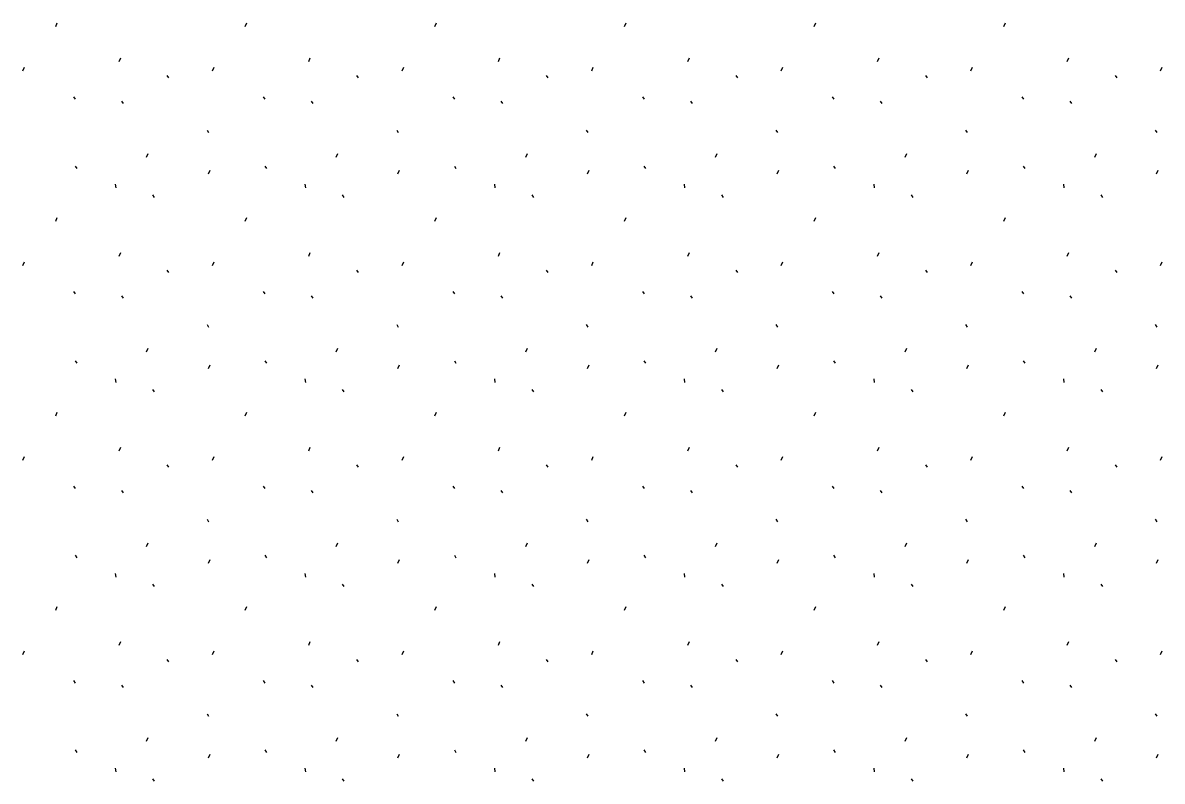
# Model space of a CAD drawing. Extents: x 419396 to 421519, y 4453567 to 4456767.
# Drawn here: x 420757.13 to 420806.96, y 4455664.62 to 4455697.78 of the extents above; entities that cross this region are included whole.
import ezdxf

# ---------------------------------------------------------------- set-up
doc = ezdxf.new("R2010")
doc.units = 0
doc.layers.add('Level 41', color=7, linetype='Continuous')

msp = doc.modelspace()

# ---------------------------------------------------------------- linework, layer by layer
at = {"layer": 'Level 41'}
for p, q in [((420758.567, 4455697.621), (420758.639, 4455697.781)), ((420766.86, 4455697.621), (420766.932, 4455697.781)), ((420775.153, 4455697.621), (420775.225, 4455697.781)), ((420783.446, 4455697.621), (420783.518, 4455697.781)), ((420791.739, 4455697.621), (420791.811, 4455697.781)), ((420800.032, 4455697.621), (420800.104, 4455697.781)), ((420761.339, 4455696.091), (420761.409, 4455696.251)), ((420769.632, 4455696.091), (420769.702, 4455696.251)), ((420777.925, 4455696.091), (420777.995, 4455696.251)), ((420786.218, 4455696.091), (420786.288, 4455696.251)), ((420794.511, 4455696.091), (420794.581, 4455696.251)), ((420802.804, 4455696.091), (420802.874, 4455696.251)), ((420757.129, 4455695.683), (420757.2, 4455695.843)), ((420765.422, 4455695.683), (420765.493, 4455695.843)), ((420773.715, 4455695.683), (420773.786, 4455695.843)), ((420782.008, 4455695.683), (420782.079, 4455695.843)), ((420790.301, 4455695.683), (420790.372, 4455695.843)), ((420798.594, 4455695.683), (420798.665, 4455695.843)), ((420806.887, 4455695.683), (420806.958, 4455695.843)), ((420763.434, 4455695.475), (420763.505, 4455695.369)), ((420771.727, 4455695.475), (420771.798, 4455695.369)), ((420780.02, 4455695.475), (420780.091, 4455695.369)), ((420788.313, 4455695.475), (420788.384, 4455695.369)), ((420796.606, 4455695.475), (420796.677, 4455695.369)), ((420804.899, 4455695.475), (420804.97, 4455695.369)), ((420759.349, 4455694.546), (420759.42, 4455694.439)), ((420761.448, 4455694.354), (420761.519, 4455694.247)), ((420767.642, 4455694.546), (420767.713, 4455694.439)), ((420769.741, 4455694.354), (420769.812, 4455694.247)), ((420775.935, 4455694.546), (420776.006, 4455694.439)), ((420778.034, 4455694.354), (420778.105, 4455694.247)), ((420784.228, 4455694.546), (420784.299, 4455694.439)), ((420786.327, 4455694.354), (420786.398, 4455694.247)), ((420792.521, 4455694.546), (420792.592, 4455694.439)), ((420794.62, 4455694.354), (420794.691, 4455694.247)), ((420800.814, 4455694.546), (420800.885, 4455694.439)), ((420802.913, 4455694.354), (420802.984, 4455694.247)), ((420765.186, 4455693.093), (420765.257, 4455692.986)), ((420773.479, 4455693.093), (420773.55, 4455692.986)), ((420781.772, 4455693.093), (420781.843, 4455692.986)), ((420790.065, 4455693.093), (420790.136, 4455692.986)), ((420798.358, 4455693.093), (420798.429, 4455692.986)), ((420806.651, 4455693.093), (420806.722, 4455692.986)), ((420762.545, 4455691.9), (420762.616, 4455692.059)), ((420770.838, 4455691.9), (420770.909, 4455692.059)), ((420779.131, 4455691.9), (420779.202, 4455692.059)), ((420787.424, 4455691.9), (420787.495, 4455692.059)), ((420795.717, 4455691.9), (420795.788, 4455692.059)), ((420804.01, 4455691.9), (420804.081, 4455692.059)), ((420759.416, 4455691.516), (420759.487, 4455691.409)), ((420765.244, 4455691.171), (420765.316, 4455691.331)), ((420767.709, 4455691.516), (420767.78, 4455691.409)), ((420773.537, 4455691.171), (420773.609, 4455691.331)), ((420776.002, 4455691.516), (420776.073, 4455691.409)), ((420781.83, 4455691.171), (420781.902, 4455691.331)), ((420784.295, 4455691.516), (420784.366, 4455691.409)), ((420790.123, 4455691.171), (420790.195, 4455691.331)), ((420792.588, 4455691.516), (420792.659, 4455691.409)), ((420798.416, 4455691.171), (420798.488, 4455691.331)), ((420800.881, 4455691.516), (420800.952, 4455691.409)), ((420806.709, 4455691.171), (420806.781, 4455691.331)), ((420761.174, 4455690.725), (420761.192, 4455690.565)), ((420762.804, 4455690.255), (420762.874, 4455690.148)), ((420769.467, 4455690.725), (420769.485, 4455690.565)), ((420771.097, 4455690.255), (420771.167, 4455690.148)), ((420777.76, 4455690.725), (420777.778, 4455690.565)), ((420779.39, 4455690.255), (420779.46, 4455690.148)), ((420786.053, 4455690.725), (420786.071, 4455690.565)), ((420787.683, 4455690.255), (420787.753, 4455690.148)), ((420794.346, 4455690.725), (420794.364, 4455690.565)), ((420795.976, 4455690.255), (420796.046, 4455690.148)), ((420802.639, 4455690.725), (420802.657, 4455690.565)), ((420804.269, 4455690.255), (420804.339, 4455690.148)), ((420758.567, 4455689.111), (420758.639, 4455689.271)), ((420766.86, 4455689.111), (420766.932, 4455689.271)), ((420775.153, 4455689.111), (420775.225, 4455689.271)), ((420783.446, 4455689.111), (420783.518, 4455689.271)), ((420791.739, 4455689.111), (420791.811, 4455689.271)), ((420800.032, 4455689.111), (420800.104, 4455689.271)), ((420757.129, 4455687.173), (420757.2, 4455687.333)), ((420761.339, 4455687.581), (420761.409, 4455687.741)), ((420765.422, 4455687.173), (420765.493, 4455687.333)), ((420769.632, 4455687.581), (420769.702, 4455687.741)), ((420773.715, 4455687.173), (420773.786, 4455687.333)), ((420777.925, 4455687.581), (420777.995, 4455687.741)), ((420782.008, 4455687.173), (420782.079, 4455687.333)), ((420786.218, 4455687.581), (420786.288, 4455687.741)), ((420790.301, 4455687.173), (420790.372, 4455687.333)), ((420794.511, 4455687.581), (420794.581, 4455687.741)), ((420798.594, 4455687.173), (420798.665, 4455687.333)), ((420802.804, 4455687.581), (420802.874, 4455687.741)), ((420806.887, 4455687.173), (420806.958, 4455687.333)), ((420763.434, 4455686.965), (420763.505, 4455686.859)), ((420771.727, 4455686.965), (420771.798, 4455686.859)), ((420780.02, 4455686.965), (420780.091, 4455686.859)), ((420788.313, 4455686.965), (420788.384, 4455686.859)), ((420796.606, 4455686.965), (420796.677, 4455686.859)), ((420804.899, 4455686.965), (420804.97, 4455686.859)), ((420759.349, 4455686.036), (420759.42, 4455685.929)), ((420761.448, 4455685.844), (420761.519, 4455685.737)), ((420767.642, 4455686.036), (420767.713, 4455685.929)), ((420769.741, 4455685.844), (420769.812, 4455685.737)), ((420775.935, 4455686.036), (420776.006, 4455685.929)), ((420778.034, 4455685.844), (420778.105, 4455685.737)), ((420784.228, 4455686.036), (420784.299, 4455685.929)), ((420786.327, 4455685.844), (420786.398, 4455685.737)), ((420792.521, 4455686.036), (420792.592, 4455685.929)), ((420794.62, 4455685.844), (420794.691, 4455685.737)), ((420800.814, 4455686.036), (420800.885, 4455685.929)), ((420802.913, 4455685.844), (420802.984, 4455685.737)), ((420765.186, 4455684.583), (420765.257, 4455684.476)), ((420773.479, 4455684.583), (420773.55, 4455684.476)), ((420781.772, 4455684.583), (420781.843, 4455684.476)), ((420790.065, 4455684.583), (420790.136, 4455684.476)), ((420798.358, 4455684.583), (420798.429, 4455684.476)), ((420806.651, 4455684.583), (420806.722, 4455684.476)), ((420762.545, 4455683.39), (420762.616, 4455683.549)), ((420770.838, 4455683.39), (420770.909, 4455683.549)), ((420779.131, 4455683.39), (420779.202, 4455683.549)), ((420787.424, 4455683.39), (420787.495, 4455683.549)), ((420795.717, 4455683.39), (420795.788, 4455683.549)), ((420804.01, 4455683.39), (420804.081, 4455683.549)), ((420759.416, 4455683.006), (420759.487, 4455682.899)), ((420765.244, 4455682.661), (420765.316, 4455682.821)), ((420767.709, 4455683.006), (420767.78, 4455682.899)), ((420773.537, 4455682.661), (420773.609, 4455682.821)), ((420776.002, 4455683.006), (420776.073, 4455682.899)), ((420781.83, 4455682.661), (420781.902, 4455682.821)), ((420784.295, 4455683.006), (420784.366, 4455682.899)), ((420790.123, 4455682.661), (420790.195, 4455682.821)), ((420792.588, 4455683.006), (420792.659, 4455682.899)), ((420798.416, 4455682.661), (420798.488, 4455682.821)), ((420800.881, 4455683.006), (420800.952, 4455682.899)), ((420806.709, 4455682.661), (420806.781, 4455682.821)), ((420761.174, 4455682.215), (420761.192, 4455682.055)), ((420769.467, 4455682.215), (420769.485, 4455682.055)), ((420777.76, 4455682.215), (420777.778, 4455682.055)), ((420786.053, 4455682.215), (420786.071, 4455682.055)), ((420794.346, 4455682.215), (420794.364, 4455682.055)), ((420802.639, 4455682.215), (420802.657, 4455682.055)), ((420762.804, 4455681.745), (420762.874, 4455681.638)), ((420771.097, 4455681.745), (420771.167, 4455681.638)), ((420779.39, 4455681.745), (420779.46, 4455681.638)), ((420787.683, 4455681.745), (420787.753, 4455681.638)), ((420795.976, 4455681.745), (420796.046, 4455681.638)), ((420804.269, 4455681.745), (420804.339, 4455681.638)), ((420758.567, 4455680.601), (420758.639, 4455680.761)), ((420766.86, 4455680.601), (420766.932, 4455680.761)), ((420775.153, 4455680.601), (420775.225, 4455680.761)), ((420783.446, 4455680.601), (420783.518, 4455680.761)), ((420791.739, 4455680.601), (420791.811, 4455680.761)), ((420800.032, 4455680.601), (420800.104, 4455680.761)), ((420757.129, 4455678.663), (420757.2, 4455678.823)), ((420761.339, 4455679.071), (420761.409, 4455679.231)), ((420765.422, 4455678.663), (420765.493, 4455678.823)), ((420769.632, 4455679.071), (420769.702, 4455679.231)), ((420773.715, 4455678.663), (420773.786, 4455678.823)), ((420777.925, 4455679.071), (420777.995, 4455679.231)), ((420782.008, 4455678.663), (420782.079, 4455678.823)), ((420786.218, 4455679.071), (420786.288, 4455679.231)), ((420790.301, 4455678.663), (420790.372, 4455678.823)), ((420794.511, 4455679.071), (420794.581, 4455679.231)), ((420798.594, 4455678.663), (420798.665, 4455678.823)), ((420802.804, 4455679.071), (420802.874, 4455679.231)), ((420806.887, 4455678.663), (420806.958, 4455678.823)), ((420763.434, 4455678.455), (420763.505, 4455678.349)), ((420771.727, 4455678.455), (420771.798, 4455678.349)), ((420780.02, 4455678.455), (420780.091, 4455678.349)), ((420788.313, 4455678.455), (420788.384, 4455678.349)), ((420796.606, 4455678.455), (420796.677, 4455678.349)), ((420804.899, 4455678.455), (420804.97, 4455678.349)), ((420759.349, 4455677.526), (420759.42, 4455677.419)), ((420761.448, 4455677.334), (420761.519, 4455677.227)), ((420767.642, 4455677.526), (420767.713, 4455677.419)), ((420769.741, 4455677.334), (420769.812, 4455677.227)), ((420775.935, 4455677.526), (420776.006, 4455677.419)), ((420778.034, 4455677.334), (420778.105, 4455677.227)), ((420784.228, 4455677.526), (420784.299, 4455677.419)), ((420786.327, 4455677.334), (420786.398, 4455677.227)), ((420792.521, 4455677.526), (420792.592, 4455677.419)), ((420794.62, 4455677.334), (420794.691, 4455677.227)), ((420800.814, 4455677.526), (420800.885, 4455677.419)), ((420802.913, 4455677.334), (420802.984, 4455677.227)), ((420765.186, 4455676.073), (420765.257, 4455675.966)), ((420773.479, 4455676.073), (420773.55, 4455675.966)), ((420781.772, 4455676.073), (420781.843, 4455675.966)), ((420790.065, 4455676.073), (420790.136, 4455675.966)), ((420798.358, 4455676.073), (420798.429, 4455675.966)), ((420806.651, 4455676.073), (420806.722, 4455675.966)), ((420762.545, 4455674.88), (420762.616, 4455675.039)), ((420770.838, 4455674.88), (420770.909, 4455675.039)), ((420779.131, 4455674.88), (420779.202, 4455675.039)), ((420787.424, 4455674.88), (420787.495, 4455675.039)), ((420795.717, 4455674.88), (420795.788, 4455675.039)), ((420804.01, 4455674.88), (420804.081, 4455675.039)), ((420759.416, 4455674.496), (420759.487, 4455674.389)), ((420765.244, 4455674.151), (420765.316, 4455674.311)), ((420767.709, 4455674.496), (420767.78, 4455674.389)), ((420773.537, 4455674.151), (420773.609, 4455674.311)), ((420776.002, 4455674.496), (420776.073, 4455674.389)), ((420781.83, 4455674.151), (420781.902, 4455674.311)), ((420784.295, 4455674.496), (420784.366, 4455674.389)), ((420790.123, 4455674.151), (420790.195, 4455674.311)), ((420792.588, 4455674.496), (420792.659, 4455674.389)), ((420798.416, 4455674.151), (420798.488, 4455674.311)), ((420800.881, 4455674.496), (420800.952, 4455674.389)), ((420806.709, 4455674.151), (420806.781, 4455674.311)), ((420761.174, 4455673.705), (420761.192, 4455673.545)), ((420769.467, 4455673.705), (420769.485, 4455673.545)), ((420777.76, 4455673.705), (420777.778, 4455673.545)), ((420786.053, 4455673.705), (420786.071, 4455673.545)), ((420794.346, 4455673.705), (420794.364, 4455673.545)), ((420802.639, 4455673.705), (420802.657, 4455673.545)), ((420762.804, 4455673.235), (420762.874, 4455673.128)), ((420771.097, 4455673.235), (420771.167, 4455673.128)), ((420779.39, 4455673.235), (420779.46, 4455673.128)), ((420787.683, 4455673.235), (420787.753, 4455673.128)), ((420795.976, 4455673.235), (420796.046, 4455673.128)), ((420804.269, 4455673.235), (420804.339, 4455673.128)), ((420758.567, 4455672.091), (420758.639, 4455672.251)), ((420766.86, 4455672.091), (420766.932, 4455672.251)), ((420775.153, 4455672.091), (420775.225, 4455672.251)), ((420783.446, 4455672.091), (420783.518, 4455672.251)), ((420791.739, 4455672.091), (420791.811, 4455672.251)), ((420800.032, 4455672.091), (420800.104, 4455672.251)), ((420757.129, 4455670.153), (420757.2, 4455670.313)), ((420761.339, 4455670.561), (420761.409, 4455670.721)), ((420765.422, 4455670.153), (420765.493, 4455670.313)), ((420769.632, 4455670.561), (420769.702, 4455670.721)), ((420773.715, 4455670.153), (420773.786, 4455670.313)), ((420777.925, 4455670.561), (420777.995, 4455670.721)), ((420782.008, 4455670.153), (420782.079, 4455670.313)), ((420786.218, 4455670.561), (420786.288, 4455670.721)), ((420790.301, 4455670.153), (420790.372, 4455670.313)), ((420794.511, 4455670.561), (420794.581, 4455670.721)), ((420798.594, 4455670.153), (420798.665, 4455670.313)), ((420802.804, 4455670.561), (420802.874, 4455670.721)), ((420806.887, 4455670.153), (420806.958, 4455670.313)), ((420763.434, 4455669.945), (420763.505, 4455669.839)), ((420771.727, 4455669.945), (420771.798, 4455669.839)), ((420780.02, 4455669.945), (420780.091, 4455669.839)), ((420788.313, 4455669.945), (420788.384, 4455669.839)), ((420796.606, 4455669.945), (420796.677, 4455669.839)), ((420804.899, 4455669.945), (420804.97, 4455669.839)), ((420759.349, 4455669.016), (420759.42, 4455668.909)), ((420761.448, 4455668.824), (420761.519, 4455668.717)), ((420767.642, 4455669.016), (420767.713, 4455668.909)), ((420769.741, 4455668.824), (420769.812, 4455668.717)), ((420775.935, 4455669.016), (420776.006, 4455668.909)), ((420778.034, 4455668.824), (420778.105, 4455668.717)), ((420784.228, 4455669.016), (420784.299, 4455668.909)), ((420786.327, 4455668.824), (420786.398, 4455668.717)), ((420792.521, 4455669.016), (420792.592, 4455668.909)), ((420794.62, 4455668.824), (420794.691, 4455668.717)), ((420800.814, 4455669.016), (420800.885, 4455668.909)), ((420802.913, 4455668.824), (420802.984, 4455668.717)), ((420765.186, 4455667.563), (420765.257, 4455667.456)), ((420773.479, 4455667.563), (420773.55, 4455667.456)), ((420781.772, 4455667.563), (420781.843, 4455667.456)), ((420790.065, 4455667.563), (420790.136, 4455667.456)), ((420798.358, 4455667.563), (420798.429, 4455667.456)), ((420806.651, 4455667.563), (420806.722, 4455667.456)), ((420762.545, 4455666.37), (420762.616, 4455666.529)), ((420770.838, 4455666.37), (420770.909, 4455666.529)), ((420779.131, 4455666.37), (420779.202, 4455666.529)), ((420787.424, 4455666.37), (420787.495, 4455666.529)), ((420795.717, 4455666.37), (420795.788, 4455666.529)), ((420804.01, 4455666.37), (420804.081, 4455666.529)), ((420759.416, 4455665.986), (420759.487, 4455665.879)), ((420767.709, 4455665.986), (420767.78, 4455665.879)), ((420776.002, 4455665.986), (420776.073, 4455665.879)), ((420784.295, 4455665.986), (420784.366, 4455665.879)), ((420792.588, 4455665.986), (420792.659, 4455665.879)), ((420800.881, 4455665.986), (420800.952, 4455665.879)), ((420765.244, 4455665.641), (420765.316, 4455665.801)), ((420773.537, 4455665.641), (420773.609, 4455665.801)), ((420781.83, 4455665.641), (420781.902, 4455665.801)), ((420790.123, 4455665.641), (420790.195, 4455665.801)), ((420798.416, 4455665.641), (420798.488, 4455665.801)), ((420806.709, 4455665.641), (420806.781, 4455665.801)), ((420761.174, 4455665.195), (420761.192, 4455665.035)), ((420769.467, 4455665.195), (420769.485, 4455665.035)), ((420777.76, 4455665.195), (420777.778, 4455665.035)), ((420786.053, 4455665.195), (420786.071, 4455665.035)), ((420794.346, 4455665.195), (420794.364, 4455665.035)), ((420802.639, 4455665.195), (420802.657, 4455665.035)), ((420762.804, 4455664.725), (420762.874, 4455664.618)), ((420771.097, 4455664.725), (420771.167, 4455664.618)), ((420779.39, 4455664.725), (420779.46, 4455664.618)), ((420787.683, 4455664.725), (420787.753, 4455664.618)), ((420795.976, 4455664.725), (420796.046, 4455664.618)), ((420804.269, 4455664.725), (420804.339, 4455664.618))]:
    msp.add_line(p, q, dxfattribs=at)

doc.saveas('drawing.dxf')
